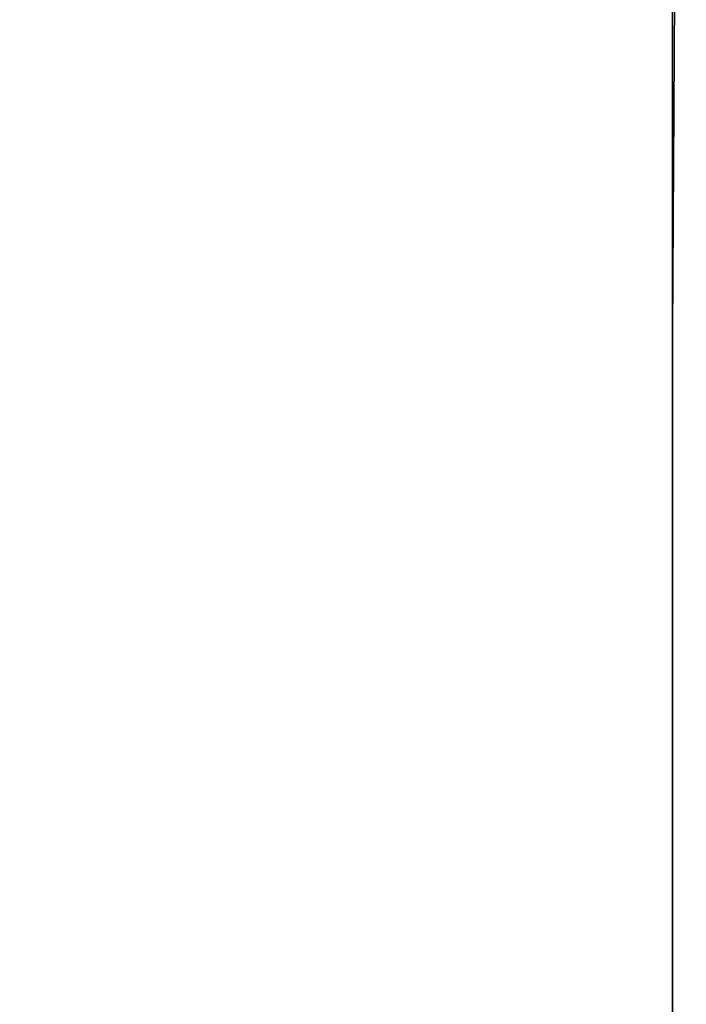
# Model space of a CAD drawing. Header units: metres. Extents: x 209848 to 209928, y 1182430 to 1182563.
# Tile 524 of 656: x 209852.5888 to 209852.6204, y 1182483.5309 to 1182483.5775. Entities that reach past the tile are written whole.
import ezdxf

# ---------------------------------------------------------------- set-up
doc = ezdxf.new("R2010")
doc.units = ezdxf.units.M
doc.header["$MEASUREMENT"] = 0
doc.linetypes.add('DGN Style 2', pattern=[15.036391, 9.021834, -6.014556])
doc.layers.get('0').update_dxf_attribs({"color": 254})

# ---------------------------------------------------------------- blocks, each defined once
blk = doc.blocks.new('*U2')
at = {"color": 3, "linetype": 'Continuous'}
blk.add_line((1.275, -15.440113), (1.275, -15.53902), dxfattribs=at)
blk = doc.blocks.new('*U3')
at = {"color": 3, "linetype": 'Continuous'}
for p, q in [((1.275, -15.423501), (1.275, -15.522753)), ((1.275, -15.522753), (1.275, -15.621974))]:
    blk.add_line(p, q, dxfattribs=at)
blk = doc.blocks.new('*U4')
at = {"color": 3, "linetype": 'Continuous'}
blk.add_line((1.275, -15.452392), (1.275, -15.551978), dxfattribs=at)
blk = doc.blocks.new('*U5')
at = {"color": 3, "linetype": 'Continuous'}
blk.add_line((1.275, -15.431429), (1.275, -15.531132), dxfattribs=at)
blk = doc.blocks.new('*U6')
at = {"color": 3, "linetype": 'Continuous'}
for p, q in [((1.275, -15.427326), (1.275, -15.527529)), ((1.275, -15.527529), (1.275, -15.627768))]:
    blk.add_line(p, q, dxfattribs=at)
blk = doc.blocks.new('*U7')
at = {"color": 3, "linetype": 'Continuous'}
for p, q in [((1.275, -15.394626), (1.275, -15.494004)), ((1.275, -15.494004), (1.275, -15.593365))]:
    blk.add_line(p, q, dxfattribs=at)
blk = doc.blocks.new('*U8')
at = {"color": 3, "linetype": 'Continuous'}
for p, q in [((1.275661, -15.398267), (1.275, -15.498313)), ((1.275, -15.498313), (1.275, -15.598386))]:
    blk.add_line(p, q, dxfattribs=at)
blk = doc.blocks.new('ATTEMP_4')
at = {"color": 254, "flags": 128}
blk.add_lwpolyline([(0, 1.275), (-13.6, 1.275), (-13.6, -1.275), (0, -1.275), (0, 1.275), (0, 1.275)], dxfattribs=at)
blk = doc.blocks.new('ATTEMP_1')
at = {"color": 254, "rotation": 90}
blk.add_blockref('ATTEMP_4', (0, -3.535), dxfattribs=at)
blk = doc.blocks.new('ATTEMP')
at = {"color": 3, "linetype": 'Continuous'}
for name in ['*U8', '*U7', '*U6', '*U5', '*U4', '*U3', '*U2']:
    blk.add_blockref(name, (-8.511171, 0), dxfattribs=at)
at = {"color": 254}
blk.add_blockref('ATTEMP_1', (-8.511171, 0), dxfattribs=at)

msp = doc.modelspace()

# ---------------------------------------------------------------- block references
at = {"color": 1, "linetype": 'DGN Style 2'}
msp.add_blockref('ATTEMP', (209859.855907, 1182499.061067), dxfattribs=at)

doc.saveas('drawing.dxf')
